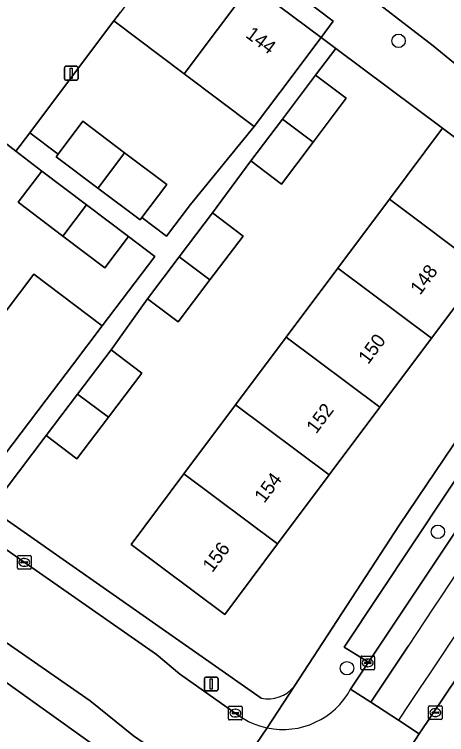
# Model space of a CAD drawing. Extents: x 159039 to 160102, y 381214 to 382524.
# Drawn here: x 159408.4 to 159439.8, y 381853.5 to 381905.9 of the extents above; entities that cross this region are included whole.
import ezdxf

# ---------------------------------------------------------------- set-up
doc = ezdxf.new("R2010")
doc.units = 0
for name, color, linetype in [('IMGEO_Boom', 7, 'Continuous'), ('IMGEO_Erf', 7, 'Continuous'), ('IMGEO_Kolk', 7, 'Continuous'), ('IMGEO_Lichtmast', 7, 'Continuous'), ('IMGEO_Muur', 7, 'Continuous'), ('IMGEO_Pand', 7, 'Continuous'), ('IMGEO_Pand_nummerreeks', 7, 'Continuous'), ('IMGEO_Parkeervlak_open', 7, 'Continuous'), ('IMGEO_Rijbaan_lokaal_gesloten', 7, 'Continuous'), ('IMGEO_Rijbaan_lokaal_open', 7, 'Continuous'), ('IMGEO_Voetpad_open', 7, 'Continuous')]:
    doc.layers.add(name, color=color, linetype=linetype)

msp = doc.modelspace()

# ---------------------------------------------------------------- linework, layer by layer
at = {"layer": 'IMGEO_Boom'}
for centre in [(159436.33, 381903.969), (159439.194, 381868.259), (159432.578, 381858.34)]:
    msp.add_circle(centre, 0.489, dxfattribs=at)
at = {"layer": 'IMGEO_Erf'}
for points in [[(159431.585, 381905.396), (159421.4, 381913.107), (159420.487, 381911.887), (159425.591, 381908.049), (159430.694, 381904.211)], [(159420.728, 381901.581), (159415.625, 381905.419), (159411.246, 381899.575), (159409.513, 381897.277), (159411.562, 381895.731), (159413.363, 381898.125), (159416.408, 381895.835), (159419.475, 381893.528), (159419.398, 381893.426), (159417.668, 381891.125), (159419.461, 381889.772), (159421.195, 381892.07), (159425.831, 381897.744)], [(159410.381, 381894.502), (159408.494, 381895.945), (159406.937, 381897.136), (159405.309, 381894.986), (159402.168, 381897.364), (159398.158, 381900.401), (159397.31, 381901.043), (159396.388, 381901.741), (159392.211, 381904.905), (159387.802, 381899.18), (159392.944, 381895.283), (159397.8, 381891.602), (159402.707, 381887.883), (159407.644, 381884.141), (159409.816, 381887.007), (159414.786, 381883.24), (159418.603, 381888.278), (159416.68, 381889.734), (159414.96, 381887.462), (159411.911, 381889.769), (159408.661, 381892.23)]]:
    msp.add_lwpolyline(points, close=True, dxfattribs=at)
for points in [[(159431.918, 381887.434), (159435.669, 381892.445), (159439.535, 381897.61), (159431.763, 381903.413), (159430.297, 381901.474), (159432.525, 381899.791), (159430.115, 381896.602), (159427.807, 381893.548), (159425.579, 381895.231), (159422.797, 381891.455), (159425.025, 381889.772), (159422.615, 381886.583), (159420.307, 381883.529), (159418.079, 381885.212), (159415.42, 381881.503), (159417.658, 381879.807), (159415.227, 381876.6), (159412.937, 381873.578), (159410.699, 381875.274), (159406.652, 381869.933), (159422.295, 381858.998), (159426.351, 381856.153)], [(159448.923, 381890.559), (159446.346, 381892.511), (159442.48, 381887.347), (159438.729, 381882.336), (159434.98, 381877.328), (159431.288, 381872.395), (159427.538, 381867.385), (159423.689, 381862.244), (159416.878, 381867.343), (159420.726, 381872.484), (159424.476, 381877.494), (159428.169, 381882.426), (159431.918, 381887.434)], [(159428.734, 381857.011), (159436.408, 381868.767), (159441.586, 381876.449), (159449.403, 381887.672)], [(159421.342, 381847.712), (159416.367, 381851.168), (159402.805, 381860.86), (159399.731, 381856.015), (159402.098, 381854.512), (159400.474, 381851.954), (159398.342, 381848.595), (159396.283, 381845.35), (159393.916, 381846.853), (159391.581, 381843.065), (159393.948, 381841.563), (159391.796, 381838.171), (159389.757, 381834.959), (159387.39, 381836.462), (159385.062, 381832.633)]]:
    msp.add_lwpolyline(points, dxfattribs=at)
msp.add_arc((159426.815, 381858.602), 2.493, 259.2733, 320.3295, dxfattribs=at)
at = {"layer": 'IMGEO_Kolk'}
for p, q in [((159408.607, 381865.611), (159408.607, 381866.463)), ((159408.682, 381866.537), (159409.534, 381866.537)), ((159408.909, 381866.08), (159409.307, 381866.08)), ((159409.095, 381866.317), (159409.12, 381866.317)), ((159409.608, 381866.463), (159409.608, 381865.611)), ((159408.866, 381866.031), (159408.866, 381866.043)), ((159409.304, 381865.994), (159408.906, 381865.994)), ((159409.118, 381865.757), (159409.093, 381865.757)), ((159409.35, 381866.043), (159409.35, 381866.031)), ((159409.534, 381865.537), (159408.682, 381865.537)), ((159433.592, 381858.299), (159433.592, 381859.151)), ((159433.667, 381859.225), (159434.519, 381859.225)), ((159433.894, 381858.768), (159434.292, 381858.768)), ((159434.08, 381859.005), (159434.105, 381859.005)), ((159434.593, 381859.151), (159434.593, 381858.299)), ((159434.519, 381858.225), (159433.667, 381858.225)), ((159433.851, 381858.719), (159433.851, 381858.731)), ((159434.289, 381858.682), (159433.891, 381858.682)), ((159434.103, 381858.445), (159434.078, 381858.445)), ((159434.335, 381858.731), (159434.335, 381858.719)), ((159438.584, 381855.608), (159439.436, 381855.608)), ((159423.963, 381854.648), (159423.963, 381855.5)), ((159424.038, 381855.574), (159424.89, 381855.574)), ((159424.222, 381855.068), (159424.222, 381855.08)), ((159424.265, 381855.117), (159424.663, 381855.117)), ((159424.451, 381855.354), (159424.476, 381855.354)), ((159424.706, 381855.08), (159424.706, 381855.068)), ((159424.964, 381855.5), (159424.964, 381854.648)), ((159438.509, 381854.682), (159438.509, 381855.534)), ((159438.768, 381855.102), (159438.768, 381855.114)), ((159438.811, 381855.151), (159439.209, 381855.151)), ((159438.997, 381855.388), (159439.022, 381855.388)), ((159439.252, 381855.114), (159439.252, 381855.102)), ((159439.51, 381855.534), (159439.51, 381854.682)), ((159424.89, 381854.574), (159424.038, 381854.574)), ((159424.66, 381855.031), (159424.262, 381855.031)), ((159424.474, 381854.794), (159424.449, 381854.794)), ((159439.436, 381854.608), (159438.584, 381854.608)), ((159439.206, 381855.065), (159438.808, 381855.065)), ((159439.02, 381854.828), (159438.995, 381854.828))]:
    msp.add_line(p, q, dxfattribs=at)
for points in [[(159408.607, 381865.611), (159408.607, 381866.463)], [(159408.682, 381866.537), (159409.534, 381866.537)], [(159409.608, 381866.463), (159409.608, 381865.611)], [(159409.534, 381865.537), (159408.682, 381865.537)], [(159433.592, 381858.299), (159433.592, 381859.151)], [(159433.667, 381859.225), (159434.519, 381859.225)], [(159434.593, 381859.151), (159434.593, 381858.299)], [(159434.519, 381858.225), (159433.667, 381858.225)], [(159438.584, 381855.608), (159439.436, 381855.608)], [(159423.963, 381854.648), (159423.963, 381855.5)], [(159424.038, 381855.574), (159424.89, 381855.574)], [(159424.964, 381855.5), (159424.964, 381854.648)], [(159438.509, 381854.682), (159438.509, 381855.534)], [(159439.51, 381855.534), (159439.51, 381854.682)], [(159424.89, 381854.574), (159424.038, 381854.574)], [(159439.436, 381854.608), (159438.584, 381854.608)]]:
    msp.add_lwpolyline(points, dxfattribs=at)
for centre, radius, start, end in [((159408.684, 381866.461), 0.0765, 91.552, 178.448), ((159408.684, 381866.461), 0.0765, 91.552, 178.448), ((159408.906, 381866.04), 0.0403, 85.8775, 175.7526), ((159409.311, 381866.042), 0.0386, 1.7309, 96.639), ((159409.532, 381866.461), 0.0765, 1.552, 88.448), ((159409.532, 381866.461), 0.0765, 1.552, 88.448), ((159408.684, 381865.613), 0.0765, 181.552, 268.448), ((159408.684, 381865.613), 0.0765, 181.552, 268.448), ((159408.903, 381866.03), 0.0366, 178.938, 274.7102), ((159409.307, 381866.037), 0.043, 264.8664, 352.4533), ((159409.532, 381865.613), 0.0765, 271.552, 358.448), ((159409.532, 381865.613), 0.0765, 271.552, 358.448), ((159433.669, 381859.149), 0.0765, 91.552, 178.448), ((159433.669, 381859.149), 0.0765, 91.552, 178.448), ((159433.891, 381858.728), 0.0403, 85.8775, 175.7526), ((159434.296, 381858.73), 0.0386, 1.7309, 96.639), ((159434.517, 381859.149), 0.0765, 1.552, 88.448), ((159434.517, 381859.149), 0.0765, 1.552, 88.448), ((159433.669, 381858.301), 0.0765, 181.552, 268.448), ((159433.669, 381858.301), 0.0765, 181.552, 268.448), ((159433.888, 381858.718), 0.0366, 178.938, 274.7102), ((159434.292, 381858.725), 0.043, 264.8664, 352.4533), ((159434.517, 381858.301), 0.0765, 271.552, 358.448), ((159434.517, 381858.301), 0.0765, 271.552, 358.448), ((159438.586, 381855.532), 0.0765, 91.552, 178.448), ((159438.586, 381855.532), 0.0765, 91.552, 178.448), ((159439.434, 381855.532), 0.0765, 1.552, 88.448), ((159439.434, 381855.532), 0.0765, 1.552, 88.448), ((159424.04, 381855.498), 0.0765, 91.552, 178.448), ((159424.04, 381855.498), 0.0765, 91.552, 178.448), ((159424.262, 381855.077), 0.0403, 85.8775, 175.7526), ((159424.667, 381855.079), 0.0386, 1.7309, 96.639), ((159424.888, 381855.498), 0.0765, 1.552, 88.448), ((159424.888, 381855.498), 0.0765, 1.552, 88.448), ((159438.808, 381855.111), 0.0403, 85.8775, 175.7526), ((159438.805, 381855.101), 0.0366, 178.938, 274.7102), ((159439.209, 381855.108), 0.043, 264.8664, 352.4533), ((159439.213, 381855.113), 0.0386, 1.7309, 96.639), ((159424.04, 381854.65), 0.0765, 181.552, 268.448), ((159424.04, 381854.65), 0.0765, 181.552, 268.448), ((159424.259, 381855.067), 0.0366, 178.938, 274.7102), ((159424.663, 381855.074), 0.043, 264.8664, 352.4533), ((159424.888, 381854.65), 0.0765, 271.552, 358.448), ((159424.888, 381854.65), 0.0765, 271.552, 358.448), ((159438.586, 381854.684), 0.0765, 181.552, 268.448), ((159438.586, 381854.684), 0.0765, 181.552, 268.448), ((159439.434, 381854.684), 0.0765, 271.552, 358.448), ((159439.434, 381854.684), 0.0765, 271.552, 358.448)]:
    msp.add_arc(centre, radius, start, end, dxfattribs=at)
for centre, major_axis, ratio, start_param, end_param in [((159409.094, 381866.037), (-0.387, 0.002), 0.722429, 4.712389, 7.853982), ((159409.119, 381866.037), (-0.39, 0.002), 0.717154, 1.570796, 4.712389), ((159434.079, 381858.725), (-0.387, 0.002), 0.722429, 4.712389, 7.853982), ((159434.104, 381858.725), (-0.39, 0.002), 0.717154, 1.570796, 4.712389), ((159424.45, 381855.074), (-0.387, 0.002), 0.722429, 4.712389, 7.853982), ((159424.475, 381855.074), (-0.39, 0.002), 0.717154, 1.570796, 4.712389), ((159438.996, 381855.108), (-0.387, 0.002), 0.722429, 4.712389, 7.853982), ((159439.021, 381855.108), (-0.39, 0.002), 0.717154, 1.570796, 4.712389)]:
    msp.add_ellipse(centre, major_axis=major_axis, ratio=ratio, start_param=start_param, end_param=end_param, dxfattribs=at)
at = {"layer": 'IMGEO_Lichtmast'}
for p, q in [((159412.03, 381901.216), (159412.03, 381902.016)), ((159412.03, 381902.016), (159412.03, 381901.216)), ((159412.13, 381902.116), (159412.92, 381902.116)), ((159412.92, 381902.116), (159412.13, 381902.116)), ((159413.02, 381902.016), (159413.02, 381901.216)), ((159413.02, 381901.216), (159413.02, 381902.016)), ((159412.92, 381901.116), (159412.13, 381901.116)), ((159412.13, 381901.116), (159412.92, 381901.116)), ((159422.314, 381857.697), (159423.104, 381857.697)), ((159423.104, 381857.697), (159422.314, 381857.697)), ((159422.214, 381856.797), (159422.214, 381857.597)), ((159422.214, 381857.597), (159422.214, 381856.797)), ((159423.204, 381857.597), (159423.204, 381856.797)), ((159423.204, 381856.797), (159423.204, 381857.597)), ((159423.104, 381856.697), (159422.314, 381856.697)), ((159422.314, 381856.697), (159423.104, 381856.697))]:
    msp.add_line(p, q, dxfattribs=at)
for points in [[(159412.45, 381901.991), (159412.6, 381901.991), (159412.6, 381901.241), (159412.45, 381901.241), (159412.45, 381901.991)], [(159422.634, 381857.572), (159422.784, 381857.572), (159422.784, 381856.822), (159422.634, 381856.822), (159422.634, 381857.572)]]:
    msp.add_lwpolyline(points, dxfattribs=at)
for centre, start, end in [((159412.13, 381902.016), 90, 180), ((159412.13, 381902.016), 90, 180), ((159412.92, 381902.016), 0, 90), ((159412.92, 381902.016), 360, 90), ((159412.13, 381901.216), 180, 270), ((159412.13, 381901.216), 180, 270), ((159412.92, 381901.216), 270, 0), ((159412.92, 381901.216), 270, 0), ((159422.314, 381857.597), 90, 180), ((159422.314, 381857.597), 90, 180), ((159423.104, 381857.597), 0, 90), ((159423.104, 381857.597), 360, 90), ((159422.314, 381856.797), 180, 270), ((159422.314, 381856.797), 180, 270), ((159423.104, 381856.797), 270, 0), ((159423.104, 381856.797), 270, 0)]:
    msp.add_arc(centre, 0.1, start, end, dxfattribs=at)
at = {"layer": 'IMGEO_Muur'}
msp.add_lwpolyline([(159439.535, 381897.61), (159431.763, 381903.413)], dxfattribs=at)
at = {"layer": 'IMGEO_Pand'}
for points in [[(159425.591, 381908.049), (159420.487, 381911.887), (159417.483, 381907.891), (159416.108, 381906.061), (159415.625, 381905.419), (159420.728, 381901.581)], [(159425.591, 381908.049), (159420.728, 381901.581), (159425.831, 381897.744), (159427.689, 381900.215), (159430.694, 381904.211)], [(159430.115, 381896.602), (159432.525, 381899.791), (159430.297, 381901.474), (159427.88, 381898.275)], [(159411.562, 381895.731), (159411.419, 381895.541), (159414.465, 381893.251), (159414.604, 381893.436), (159416.334, 381895.737), (159416.408, 381895.835), (159413.363, 381898.125)], [(159430.115, 381896.602), (159427.88, 381898.275), (159425.579, 381895.231), (159427.807, 381893.548)], [(159442.48, 381887.347), (159446.346, 381892.511), (159439.535, 381897.61), (159435.669, 381892.445)], [(159419.398, 381893.426), (159419.475, 381893.528), (159416.408, 381895.835), (159416.334, 381895.737), (159414.604, 381893.436), (159414.465, 381893.251), (159417.532, 381890.944), (159417.668, 381891.125)], [(159411.911, 381889.769), (159413.633, 381892.04), (159410.381, 381894.502), (159408.661, 381892.23)], [(159431.918, 381887.434), (159438.729, 381882.336), (159442.48, 381887.347), (159435.669, 381892.445)], [(159411.911, 381889.769), (159414.96, 381887.462), (159416.68, 381889.734), (159413.633, 381892.04)], [(159420.38, 381888.256), (159422.615, 381886.583), (159425.025, 381889.772), (159422.797, 381891.455)], [(159420.38, 381888.256), (159418.079, 381885.212), (159420.307, 381883.529), (159422.615, 381886.583)], [(159428.169, 381882.426), (159434.98, 381877.328), (159438.729, 381882.336), (159431.918, 381887.434)], [(159412.614, 381880.374), (159414.786, 381883.24), (159409.816, 381887.007), (159407.644, 381884.141), (159402.711, 381877.635), (159407.682, 381873.867), (159410.703, 381877.852)], [(159428.169, 381882.426), (159424.476, 381877.494), (159431.288, 381872.395), (159434.98, 381877.328)], [(159415.227, 381876.6), (159417.658, 381879.807), (159415.42, 381881.503), (159412.979, 381878.283)], [(159415.227, 381876.6), (159412.979, 381878.283), (159410.699, 381875.274), (159412.937, 381873.578)], [(159427.538, 381867.385), (159431.288, 381872.395), (159424.476, 381877.494), (159420.726, 381872.484)], [(159427.538, 381867.385), (159420.726, 381872.484), (159416.878, 381867.343), (159423.689, 381862.244)]]:
    msp.add_lwpolyline(points, close=True, dxfattribs=at)
at = {"layer": 'IMGEO_Parkeervlak_open'}
msp.add_lwpolyline([(159495.744, 381934.93), (159479.948, 381913.867), (159472.544, 381903.698), (159465.19, 381893.41), (159456.94, 381881.697), (159449.873, 381871.488), (159437.829, 381853.565), (159427.699, 381837.953), (159418.936, 381824.033), (159404.64, 381800.812), (159400.746, 381794.258), (159396.213, 381786.294), (159394.802, 381783.778), (159393.013, 381780.216)], dxfattribs=at)
msp.add_lwpolyline([(159455.378, 381890.005), (159455.918, 381890.785), (159454.27, 381891.937), (159451.824, 381888.437), (159442.359, 381874.892), (159432.365, 381859.863), (159434.135, 381858.768), (159443.783, 381873.243)], close=True, dxfattribs=at)
at = {"layer": 'IMGEO_Rijbaan_lokaal_gesloten'}
for points in [[(159436.318, 381854.553), (159437.829, 381853.565), (159449.873, 381871.488), (159456.94, 381881.697), (159465.19, 381893.41), (159472.544, 381903.698), (159479.948, 381913.867), (159495.744, 381934.93)], [(159455.378, 381890.005), (159443.783, 381873.243), (159434.135, 381858.768), (159432.841, 381856.826), (159434.31, 381855.866), (159437.035, 381859.947)], [(159437.035, 381859.947), (159434.31, 381855.866), (159436.318, 381854.553)]]:
    msp.add_lwpolyline(points, dxfattribs=at)
for centre, radius, start, end in [((160909.944, 380872.844), 1770.685, 144.89547, 146.329009), ((160909.944, 380872.844), 1770.685, 144.89547, 146.329009), ((160300.096, 381291.454), 1033.469, 144.678103, 146.627325), ((160300.096, 381291.454), 1033.469, 144.678103, 146.627325)]:
    msp.add_arc(centre, radius, start, end, dxfattribs=at)
at = {"layer": 'IMGEO_Rijbaan_lokaal_open'}
for points in [[(159430.348, 381910.174), (159433.049, 381908.101), (159438.861, 381903.597), (159440.329, 381902.405), (159442.942, 381900.503)], [(159386.739, 381909.319), (159384.249, 381905.832), (159381.779, 381902.594), (159378.049, 381897.703), (159378.01, 381897.652), (159379.14, 381896.769), (159382.253, 381894.34), (159383.434, 381893.418), (159386.454, 381897.402), (159387.802, 381899.18), (159392.211, 381904.905), (159393.839, 381907.055), (159398.017, 381903.891), (159396.388, 381901.741), (159397.31, 381901.043), (159398.158, 381900.401), (159399.787, 381902.551), (159403.798, 381899.514), (159406.937, 381897.136), (159408.494, 381895.945), (159409.513, 381897.277), (159411.246, 381899.575), (159415.625, 381905.419), (159416.108, 381906.061)], [(159351.831, 381901.396), (159354.473, 381898.459), (159356.724, 381896.513), (159360.469, 381893.231), (159361.778, 381891.943), (159362.316, 381891.65), (159376.136, 381882.142), (159377.184, 381881.424), (159383.005, 381877.455), (159388.94, 381873.188), (159397.966, 381866.975), (159406.023, 381861.421), (159413.89, 381855.955), (159417.059, 381853.43), (159421.598, 381850.302)], [(159424.695, 381854.911), (159420.402, 381857.938), (159418.724, 381859.338), (159409.164, 381865.996), (159401.266, 381871.522), (159394.639, 381876.061), (159382.491, 381884.442), (159378.766, 381887.027), (159378.123, 381887.473), (159374.914, 381889.793), (159372.607, 381891.419)], [(159437.829, 381853.565), (159436.318, 381854.553), (159434.31, 381855.866), (159432.841, 381856.826)], [(159422.676, 381841.238), (159424.166, 381840.264), (159426.197, 381838.936), (159427.699, 381837.953), (159437.829, 381853.565)], [(159423.116, 381848.629), (159426.771, 381854.002)], [(159426.771, 381854.002), (159423.116, 381848.629)]]:
    msp.add_lwpolyline(points, dxfattribs=at)
for centre, radius, start, end in [((159427.923, 381859.462), 5.58, 258.0887, 331.8107), ((159427.922, 381859.455), 5.573, 234.6223, 258.0842)]:
    msp.add_arc(centre, radius, start, end, dxfattribs=at)
at = {"layer": 'IMGEO_Voetpad_open'}
for points in [[(159465.119, 381903.631), (159463.409, 381904.86), (159468.044, 381911.321), (159466.84, 381912.207), (159463.424, 381914.86), (159456.646, 381919.953), (159448.868, 381925.698), (159447.631, 381926.611), (159446.5, 381925.157), (159436.632, 381932.453), (159423.238, 381914.788), (159421.82, 381915.982), (159420.287, 381913.949), (159421.4, 381913.107), (159431.585, 381905.396), (159430.694, 381904.211), (159431.763, 381903.413), (159439.535, 381897.61), (159446.346, 381892.511), (159448.923, 381890.559), (159451.824, 381888.437), (159454.27, 381891.937), (159455.918, 381890.785)], [(159440.329, 381902.405), (159438.861, 381903.597), (159433.049, 381908.101), (159430.348, 381910.174)], [(159426.351, 381856.153), (159422.295, 381858.998), (159406.652, 381869.933), (159405.497, 381870.741), (159380.139, 381888.468), (159383.125, 381892.481), (159382.87, 381892.674), (159383.434, 381893.418), (159382.253, 381894.34), (159378.501, 381889.532), (159375.388, 381891.962), (159379.14, 381896.769), (159378.01, 381897.652), (159376.238, 381895.351), (159376.15, 381895.237), (159359.115, 381908.355)], [(159356.898, 381904.755), (159359.228, 381902.824), (159361.803, 381900.713), (159364.908, 381898.01), (159368.906, 381894.441), (159371.682, 381891.995), (159372.607, 381891.419), (159374.914, 381889.793), (159378.123, 381887.473), (159378.766, 381887.027), (159382.491, 381884.442), (159394.639, 381876.061), (159401.266, 381871.522), (159409.164, 381865.996), (159418.724, 381859.338), (159420.402, 381857.938), (159424.695, 381854.911)], [(159406.652, 381869.933), (159410.699, 381875.274), (159412.979, 381878.283), (159415.42, 381881.503), (159418.079, 381885.212), (159420.38, 381888.256), (159422.797, 381891.455), (159425.579, 381895.231), (159427.88, 381898.275), (159430.297, 381901.474), (159431.763, 381903.413), (159430.694, 381904.211), (159427.689, 381900.215), (159425.831, 381897.744), (159421.195, 381892.07), (159419.461, 381889.772), (159417.668, 381891.125), (159417.532, 381890.944), (159414.465, 381893.251), (159411.419, 381895.541), (159411.562, 381895.731), (159409.513, 381897.277), (159408.494, 381895.945), (159410.381, 381894.502), (159413.633, 381892.04), (159416.68, 381889.734), (159418.603, 381888.278), (159414.786, 381883.24), (159412.614, 381880.374), (159410.703, 381877.852), (159407.682, 381873.867)], [(159434.135, 381858.768), (159432.365, 381859.863), (159442.359, 381874.892), (159451.824, 381888.437), (159448.923, 381890.559)], [(159449.403, 381887.672), (159441.586, 381876.449), (159436.408, 381868.767), (159428.734, 381857.011), (159426.771, 381854.002)], [(159374.506, 381880.639), (159381.223, 381875.841), (159385.148, 381873.477), (159401.551, 381861.756), (159402.805, 381860.86), (159416.367, 381851.168), (159421.342, 381847.712), (159423.116, 381848.629)], [(159421.598, 381850.302), (159417.059, 381853.43), (159413.89, 381855.955), (159406.023, 381861.421), (159397.966, 381866.975), (159388.94, 381873.188), (159383.005, 381877.455)], [(159432.841, 381856.826), (159434.135, 381858.768)], [(159426.771, 381854.002), (159428.734, 381857.011)]]:
    msp.add_lwpolyline(points, dxfattribs=at)
for centre, radius, start, end in [((159426.815, 381858.602), 2.493, 259.2733, 320.3295), ((159427.923, 381859.462), 5.58, 258.0887, 331.8107), ((159427.922, 381859.455), 5.573, 234.6223, 258.0842)]:
    msp.add_arc(centre, radius, start, end, dxfattribs=at)

# ---------------------------------------------------------------- texts
at = {"layer": 'IMGEO_Pand_nummerreeks'}
for s, rotation, p in [('144', 323.0556, (159425.142, 381904.282)), ('148', 53.1825, (159437.895, 381885.427)), ('150', 53.1825, (159434.119, 381880.383)), ('152', 53.1825, (159430.339, 381875.333)), ('154', 53.1825, (159426.564, 381870.291)), ('156', 53.1825, (159422.787, 381865.246))]:
    msp.add_text(s, height=1, rotation=rotation, dxfattribs=at).set_placement(p)

doc.saveas('drawing.dxf')
